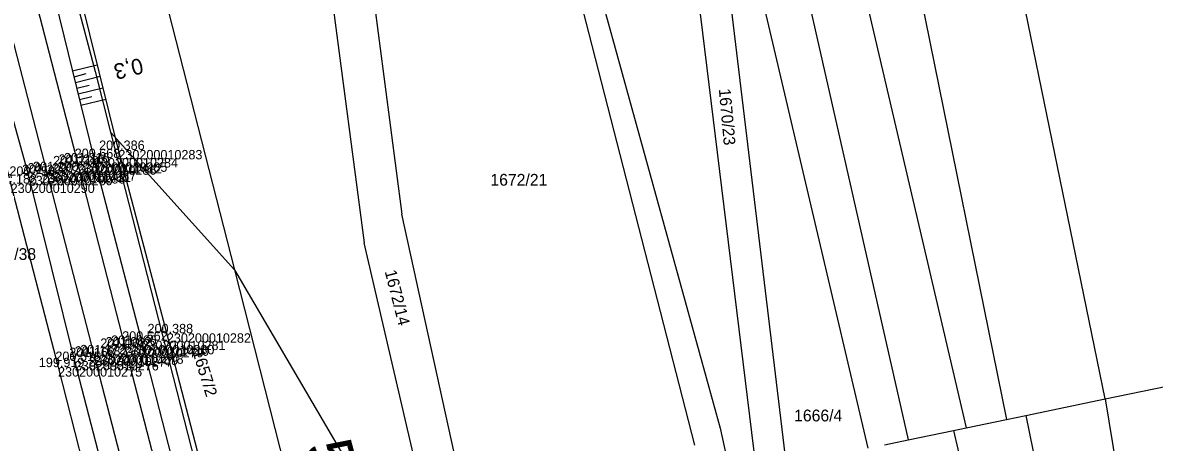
# Model space of a CAD drawing. Extents: x -563148 to -561712, y -1182311 to -1179502.
# Drawn here: x -562432.1 to -562287.9, y -1181942.2 to -1181888.8 of the extents above; entities that cross this region are included whole.
import ezdxf

# ---------------------------------------------------------------- set-up
doc = ezdxf.new("R2010")
doc.units = 0
for name, color, linetype in [('Vrstva 1', 7, 'Continuous'), ('Vrstva 4', 7, 'Continuous'), ('Vrstva 48', 7, 'Continuous'), ('Vrstva 49', 7, 'Continuous'), ('Vrstva 53', 7, 'Continuous'), ('Vrstva 55', 7, 'Continuous'), ('Vrstva 57', 7, 'Continuous'), ('Vrstva 60', 7, 'Continuous'), ('Vrstva 61', 7, 'Continuous'), ('Vrstva 7', 7, 'Continuous')]:
    doc.layers.add(name, color=color, linetype=linetype)

msp = doc.modelspace()

# ---------------------------------------------------------------- linework, layer by layer
at = {"layer": 'Vrstva 1'}
for points in [[(-562431.46, -1181882.16), (-562425.09, -1181906.77), (-562419.09, -1181930.02), (-562412.91, -1181953.97), (-562405.43, -1181982.92), (-562399.92, -1182004.22), (-562394.07, -1182026.89), (-562387.87, -1182050.84), (-562381.86, -1182074.09), (-562375.54, -1182098.52), (-562369.35, -1182122.43), (-562362.84, -1182147.64), (-562356.84, -1182170.92), (-562350.52, -1182195.34)], [(-562435.35, -1181883.46), (-562429.04, -1181907.88), (-562423.03, -1181931.2), (-562416.86, -1181955.03), (-562409.36, -1181984.04), (-562403.85, -1182005.36), (-562398.01, -1182028.01), (-562391.86, -1182051.88), (-562385.85, -1182075.19), (-562379.55, -1182099.54), (-562373.36, -1182123.49), (-562366.84, -1182148.68), (-562360.83, -1182171.98), (-562354.52, -1182196.41)]]:
    msp.add_lwpolyline(points, dxfattribs=at)
at = {"layer": 'Vrstva 4'}
for points in [[(-562356.6, -1182197.06), (-562363.67, -1182172.63), (-562369.11, -1182150.39), (-562376, -1182124.38), (-562381.96, -1182100.17), (-562388.24, -1182075.66), (-562394.26, -1182052.53), (-562401.09, -1182025.77), (-562406.12, -1182006.05), (-562411.7, -1181984.7), (-562419.19, -1181956.16), (-562425.49, -1181931.88), (-562431.35, -1181908.29), (-562438.22, -1181883.65), (-562444.12, -1181860.12), (-562450.4, -1181835.43), (-562455.98, -1181813.76), (-562461.84, -1181791.5), (-562470.01, -1181759.75), (-562475.45, -1181735.97), (-562481.27, -1181709.55), (-562485.29, -1181688.62), (-562489.63, -1181662.78), (-562492.85, -1181639.28)], [(-562429.08, -1181881.43), (-562423.04, -1181906.03), (-562416.99, -1181929.29), (-562410.95, -1181952.75), (-562403.31, -1181982.4), (-562397.58, -1182003.41), (-562392.56, -1182023.73), (-562385.63, -1182050.4), (-562379.58, -1182073.57), (-562373.3, -1182097.78), (-562367.32, -1182121.85), (-562360.8, -1182147.2), (-562354.72, -1182170.43), (-562348.39, -1182194.78)]]:
    msp.add_lwpolyline(points, dxfattribs=at)
at = {"layer": 'Vrstva 48'}
for p, q in [((-562425.76, -1181894.94), (-562422.61, -1181894.16)), ((-562425.58, -1181895.67), (-562424.01, -1181895.28)), ((-562425.41, -1181896.4), (-562422.25, -1181895.62)), ((-562425.23, -1181897.12), (-562423.65, -1181896.74)), ((-562425.05, -1181897.85), (-562421.89, -1181897.08)), ((-562424.87, -1181898.58), (-562423.29, -1181898.19)), ((-562424.69, -1181899.31), (-562421.53, -1181898.53))]:
    msp.add_line(p, q, dxfattribs=at)
at = {"layer": 'Vrstva 49'}
for points in [[(-562356.6, -1182197.06), (-562363.67, -1182172.63), (-562369.11, -1182150.39), (-562376, -1182124.38), (-562381.96, -1182100.17), (-562388.24, -1182075.66), (-562394.26, -1182052.53), (-562401.09, -1182025.77), (-562406.12, -1182006.05), (-562411.7, -1181984.7), (-562419.19, -1181956.16), (-562425.49, -1181931.88), (-562431.35, -1181908.29), (-562438.22, -1181883.65), (-562444.12, -1181860.12), (-562450.4, -1181835.43), (-562455.98, -1181813.76), (-562461.84, -1181791.5), (-562470.01, -1181759.75), (-562475.45, -1181735.97), (-562481.27, -1181709.55), (-562485.29, -1181688.62), (-562489.63, -1181662.78), (-562492.85, -1181639.28)], [(-562348.39, -1182194.78), (-562346.23, -1182193.91), (-562352.64, -1182170.23), (-562359.02, -1182146.83), (-562365.12, -1182121.8), (-562371.27, -1182096.81), (-562377.94, -1182073), (-562383.19, -1182049.64), (-562389.66, -1182023.36), (-562394.99, -1182002.82), (-562400.39, -1181981.55), (-562407.66, -1181951.84), (-562413.75, -1181928.35), (-562419.93, -1181905), (-562426.04, -1181880.28)], [(-562429.08, -1181881.43), (-562423.04, -1181906.03), (-562416.99, -1181929.29), (-562410.95, -1181952.75), (-562403.31, -1181982.4), (-562397.58, -1182003.41), (-562392.56, -1182023.73), (-562385.63, -1182050.4), (-562379.58, -1182073.57), (-562373.3, -1182097.78), (-562367.32, -1182121.85), (-562360.8, -1182147.2), (-562354.72, -1182170.43), (-562348.39, -1182194.78)], [(-562439.74, -1181884.96), (-562433.65, -1181909.28), (-562427.61, -1181932.66), (-562421.24, -1181957.62), (-562414.26, -1181985.12), (-562408.78, -1182006.67), (-562403.49, -1182026.15), (-562396.95, -1182053.47), (-562390.33, -1182076.35), (-562384.2, -1182100.8), (-562378.1, -1182124.82), (-562372.04, -1182148.77), (-562365.7, -1182172.92), (-562358.85, -1182197.09), (-562356.6, -1182197.06)]]:
    msp.add_lwpolyline(points, dxfattribs=at)
at = {"layer": 'Vrstva 53'}
for p, q in [((-562443.55, -1181816.74), (-562422.89, -1181894.99)), ((-562422.89, -1181894.99), (-562420.91, -1181902.74)), ((-562420.91, -1181902.74), (-562410.15, -1181944.88))]:
    msp.add_line(p, q, dxfattribs=at)
at = {"layer": 'Vrstva 55'}
for p, q in [((-562433.72, -1181808.26), (-562405.15, -1181920.27)), ((-562372.35, -1181842.15), (-562346.55, -1181942.6)), ((-562346.89, -1181847.56), (-562324.43, -1181942.99)), ((-562391.36, -1181855.43), (-562383.8, -1181913.17)), ((-562395.94, -1181861.16), (-562388.61, -1181916.83)), ((-562330.21, -1181862.08), (-562311.94, -1181940.39)), ((-562344.73, -1181863.1), (-562334.86, -1181945.16)), ((-562360.67, -1181877.43), (-562343.26, -1181940.43)), ((-562333.19, -1181880.63), (-562319.33, -1181941.93)), ((-562294.23, -1181936.71), (-562305.7, -1181880.63)), ((-562318.3, -1181882.7), (-562306.8, -1181939.32)), ((-562338.63, -1181945.94), (-562346.12, -1181884.73)), ((-562420.91, -1181902.74), (-562405.15, -1181920.27)), ((-562373.23, -1181961.44), (-562383.8, -1181913.17)), ((-562381.62, -1181946.84), (-562388.61, -1181916.83)), ((-562405.15, -1181920.27), (-562395.02, -1181959.99)), ((-562405.15, -1181920.27), (-562381.24, -1181961.01)), ((-562294.23, -1181936.71), (-562283.95, -1181934.57)), ((-562304.32, -1181938.81), (-562294.23, -1181936.71)), ((-562294.23, -1181936.71), (-562283.14, -1182003.55)), ((-562311.94, -1181940.39), (-562306.8, -1181939.32)), ((-562306.8, -1181939.32), (-562304.32, -1181938.81)), ((-562304.32, -1181938.81), (-562298.71, -1181966.43)), ((-562343.26, -1181940.43), (-562341.89, -1181946.62)), ((-562319.33, -1181941.93), (-562313.54, -1181940.72)), ((-562313.54, -1181940.72), (-562311.94, -1181940.39)), ((-562313.54, -1181940.72), (-562305.12, -1181977.43)), ((-562322.32, -1181942.55), (-562319.33, -1181941.93))]:
    msp.add_line(p, q, dxfattribs=at)
at = {"layer": 'Vrstva 60'}
for p, q in [((-562419.93, -1181905), (-562419.93, -1181905)), ((-562425.79, -1181906.96), (-562425.79, -1181906.96)), ((-562425.09, -1181906.77), (-562425.09, -1181906.77)), ((-562424.4, -1181906.58), (-562424.4, -1181906.58)), ((-562423.04, -1181906.03), (-562423.04, -1181906.03)), ((-562431.35, -1181908.29), (-562431.35, -1181908.29)), ((-562429.74, -1181908.07), (-562429.74, -1181908.07)), ((-562429.04, -1181907.88), (-562429.04, -1181907.88)), ((-562428.35, -1181907.7), (-562428.35, -1181907.7)), ((-562413.75, -1181928.35), (-562413.75, -1181928.35)), ((-562419.09, -1181930.02), (-562419.09, -1181930.02)), ((-562418.4, -1181929.83), (-562418.4, -1181929.83)), ((-562416.99, -1181929.29), (-562416.99, -1181929.29)), ((-562423.72, -1181931.38), (-562423.72, -1181931.38)), ((-562423.03, -1181931.2), (-562423.03, -1181931.2)), ((-562422.33, -1181931.03), (-562422.33, -1181931.03)), ((-562419.78, -1181930.2), (-562419.78, -1181930.2)), ((-562427.61, -1181932.66), (-562427.61, -1181932.66)), ((-562425.49, -1181931.88), (-562425.49, -1181931.88))]:
    msp.add_line(p, q, dxfattribs=at)

# ---------------------------------------------------------------- texts
at = {"layer": 'Vrstva 48'}
msp.add_text('0,3', height=2, rotation=193.8042, dxfattribs=at).set_placement((-562417.06, -1181893.25))
at = {"layer": 'Vrstva 57'}
for s, rotation, p in [('1670/23', 275.1889, (-562343.44, -1181897.24)), ('1672/14', 284.3798, (-562386.01, -1181920.47)), ('1657/2', 286.9216, (-562410.51, -1181930.69))]:
    msp.add_text(s, height=1.5, rotation=rotation, dxfattribs=at).set_placement(p)
for s, p in [('1672/21', (-562372.53, -1181909.55)), ('1329/38', (-562437.66, -1181919.01)), ('1666/4', (-562333.84, -1181939.57))]:
    msp.add_text(s, height=1.5, dxfattribs=at).set_placement(p)
at = {"layer": 'Vrstva 60'}
for s, p in [('230200010283', (-562419.93, -1181906.2)), ('230200010286', (-562425.79, -1181908.16)), ('230200011412', (-562425.09, -1181907.97)), ('230200010285', (-562424.4, -1181907.78)), ('230200010284', (-562423.04, -1181907.23)), ('230200010289', (-562431.35, -1181909.49)), ('230200010288', (-562429.74, -1181909.27)), ('230200011411', (-562429.04, -1181909.08)), ('230200010287', (-562428.35, -1181908.9)), ('230200010290', (-562433.65, -1181910.48)), ('230200010282', (-562413.75, -1181929.55)), ('230200011410', (-562419.09, -1181931.22)), ('230200010280', (-562418.4, -1181931.03)), ('230200010281', (-562416.99, -1181930.49)), ('230200010277', (-562423.72, -1181932.58)), ('230200011409', (-562423.03, -1181932.4)), ('230200010278', (-562422.33, -1181932.23)), ('230200010279', (-562419.78, -1181931.4)), ('230200010275', (-562427.61, -1181933.86)), ('230200010276', (-562425.49, -1181933.08))]:
    msp.add_text(s, height=1.2, dxfattribs=at).set_placement(p)
at = {"layer": 'Vrstva 61'}
for s, p in [('200.386', (-562422.38, -1181905)), ('201.216', (-562427.54, -1181906.77)), ('201.216', (-562426.85, -1181906.58)), ('200.668', (-562425.49, -1181906.03)), ('201.299', (-562432.19, -1181908.07)), ('201.290', (-562431.49, -1181907.88)), ('201.290', (-562430.8, -1181907.7)), ('201.219', (-562428.24, -1181906.96)), ('200.188', (-562436.1, -1181909.28)), ('200.758', (-562433.81, -1181908.29)), ('200.388', (-562416.21, -1181928.35)), ('201.066', (-562420.85, -1181929.83)), ('200.562', (-562419.44, -1181929.29)), ('201.168', (-562425.48, -1181931.2)), ('201.172', (-562424.78, -1181931.03)), ('201.062', (-562422.23, -1181930.2)), ('201.062', (-562421.54, -1181930.02)), ('199.919', (-562430.06, -1181932.66)), ('200.515', (-562427.95, -1181931.88)), ('201.168', (-562426.18, -1181931.38))]:
    msp.add_text(s, height=1.2, dxfattribs=at).set_placement(p)
at = {"layer": 'Vrstva 7'}
msp.add_text('59,8', height=6, rotation=284.4903, dxfattribs=at).set_placement((-562396.27, -1181942.75))

doc.saveas('drawing.dxf')
